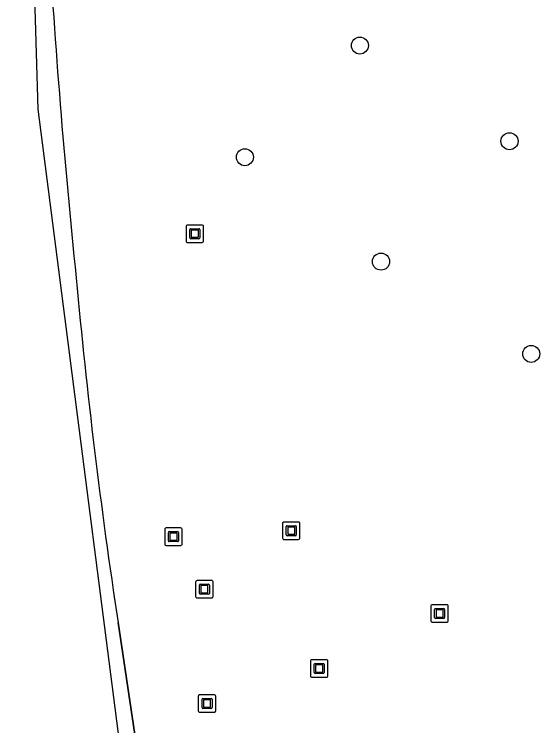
# Model space of a CAD drawing. Extents: x 161477 to 163040, y 383680 to 384871.
# Drawn here: x 161476.67 to 161506.85, y 384021.23 to 384062.14 of the extents above; entities that cross this region are included whole.
import ezdxf

# ---------------------------------------------------------------- set-up
doc = ezdxf.new("R2010")
doc.units = 0
for name, color, linetype in [('IMGEO_Berm_groen', 7, 'Continuous'), ('IMGEO_Boom', 7, 'Continuous'), ('IMGEO_Kunstobject', 7, 'Continuous'), ('IMGEO_Rijbaan_lokaal_gesloten', 7, 'Continuous')]:
    doc.layers.add(name, color=color, linetype=linetype)

msp = doc.modelspace()

# ---------------------------------------------------------------- linework, layer by layer
at = {"layer": 'IMGEO_Berm_groen'}
msp.add_lwpolyline([(161482.627, 384027.164), (161484.874, 384012.109), (161485.579, 384007.877), (161486.068, 384004.931), (161486.08, 384004.864), (161486.835, 384000.698)], dxfattribs=at)
for centre, radius, start, end in [((161909.517, 384091.47), 431.594, 183.25812, 185.91597), ((161816.472, 384077.726), 337.652, 185.22351, 188.61224)]:
    msp.add_arc(centre, radius, start, end, dxfattribs=at)
at = {"layer": 'IMGEO_Boom'}
for centre in [(161496.517, 384060.339), (161505.112, 384054.835), (161489.914, 384053.917), (161497.732, 384047.914), (161506.361, 384042.606)]:
    msp.add_circle(centre, 0.489, dxfattribs=at)
at = {"layer": 'IMGEO_Kunstobject'}
for p, q in [((161487.453, 384050.019), (161486.612, 384050.019)), ((161487.453, 384050.019), (161486.612, 384050.019)), ((161486.537, 384049.935), (161486.537, 384049.094)), ((161486.537, 384049.935), (161486.537, 384049.094)), ((161486.751, 384049.283), (161486.751, 384049.757)), ((161486.801, 384049.807), (161487.275, 384049.807)), ((161486.831, 384049.707), (161486.831, 384049.333)), ((161487.225, 384049.727), (161486.851, 384049.727)), ((161487.245, 384049.333), (161487.245, 384049.707)), ((161487.325, 384049.757), (161487.325, 384049.283)), ((161487.537, 384049.103), (161487.537, 384049.944)), ((161487.537, 384049.103), (161487.537, 384049.944)), ((161487.275, 384049.233), (161486.801, 384049.233)), ((161486.851, 384049.313), (161487.225, 384049.313)), ((161486.621, 384049.019), (161487.462, 384049.019)), ((161486.621, 384049.019), (161487.462, 384049.019)), ((161492.077, 384032.856), (161492.077, 384032.015)), ((161492.077, 384032.856), (161492.077, 384032.015)), ((161492.993, 384032.94), (161492.152, 384032.94)), ((161492.993, 384032.94), (161492.152, 384032.94)), ((161493.077, 384032.024), (161493.077, 384032.865)), ((161493.077, 384032.024), (161493.077, 384032.865)), ((161485.307, 384032.516), (161485.307, 384031.675)), ((161485.307, 384032.516), (161485.307, 384031.675)), ((161486.223, 384032.6), (161485.382, 384032.6)), ((161486.223, 384032.6), (161485.382, 384032.6)), ((161485.571, 384032.388), (161486.045, 384032.388)), ((161486.307, 384031.684), (161486.307, 384032.525)), ((161486.307, 384031.684), (161486.307, 384032.525)), ((161492.291, 384032.204), (161492.291, 384032.678)), ((161492.341, 384032.728), (161492.815, 384032.728)), ((161492.371, 384032.628), (161492.371, 384032.254)), ((161492.765, 384032.648), (161492.391, 384032.648)), ((161492.785, 384032.254), (161492.785, 384032.628)), ((161492.865, 384032.678), (161492.865, 384032.204)), ((161485.521, 384031.864), (161485.521, 384032.338)), ((161485.601, 384032.288), (161485.601, 384031.914)), ((161485.995, 384032.308), (161485.621, 384032.308)), ((161486.015, 384031.914), (161486.015, 384032.288)), ((161486.095, 384032.338), (161486.095, 384031.864)), ((161492.815, 384032.154), (161492.341, 384032.154)), ((161492.391, 384032.234), (161492.765, 384032.234)), ((161485.391, 384031.6), (161486.232, 384031.6)), ((161485.391, 384031.6), (161486.232, 384031.6)), ((161486.045, 384031.814), (161485.571, 384031.814)), ((161485.621, 384031.894), (161485.995, 384031.894)), ((161492.161, 384031.94), (161493.002, 384031.94)), ((161492.161, 384031.94), (161493.002, 384031.94)), ((161488, 384029.576), (161487.159, 384029.576)), ((161488, 384029.576), (161487.159, 384029.576)), ((161487.084, 384029.492), (161487.084, 384028.651)), ((161487.084, 384029.492), (161487.084, 384028.651)), ((161487.298, 384028.84), (161487.298, 384029.314)), ((161487.348, 384029.364), (161487.822, 384029.364)), ((161487.378, 384029.264), (161487.378, 384028.89)), ((161487.772, 384029.284), (161487.398, 384029.284)), ((161487.792, 384028.89), (161487.792, 384029.264)), ((161487.872, 384029.314), (161487.872, 384028.84)), ((161488.084, 384028.66), (161488.084, 384029.501)), ((161488.084, 384028.66), (161488.084, 384029.501)), ((161487.822, 384028.79), (161487.348, 384028.79)), ((161487.398, 384028.87), (161487.772, 384028.87)), ((161487.168, 384028.576), (161488.009, 384028.576)), ((161487.168, 384028.576), (161488.009, 384028.576)), ((161500.599, 384028.095), (161500.599, 384027.254)), ((161500.599, 384028.095), (161500.599, 384027.254)), ((161501.515, 384028.179), (161500.674, 384028.179)), ((161501.515, 384028.179), (161500.674, 384028.179)), ((161500.813, 384027.443), (161500.813, 384027.917)), ((161500.863, 384027.967), (161501.337, 384027.967)), ((161501.287, 384027.887), (161500.913, 384027.887)), ((161501.387, 384027.917), (161501.387, 384027.443)), ((161501.599, 384027.263), (161501.599, 384028.104)), ((161501.599, 384027.263), (161501.599, 384028.104)), ((161500.893, 384027.867), (161500.893, 384027.493)), ((161500.913, 384027.473), (161501.287, 384027.473)), ((161501.307, 384027.493), (161501.307, 384027.867)), ((161500.683, 384027.179), (161501.524, 384027.179)), ((161500.683, 384027.179), (161501.524, 384027.179)), ((161501.337, 384027.393), (161500.863, 384027.393)), ((161494.595, 384025.022), (161493.754, 384025.022)), ((161494.595, 384025.022), (161493.754, 384025.022)), ((161493.679, 384024.938), (161493.679, 384024.097)), ((161493.679, 384024.938), (161493.679, 384024.097)), ((161493.893, 384024.286), (161493.893, 384024.76)), ((161493.943, 384024.81), (161494.417, 384024.81)), ((161493.973, 384024.71), (161493.973, 384024.336)), ((161494.367, 384024.73), (161493.993, 384024.73)), ((161494.387, 384024.336), (161494.387, 384024.71)), ((161494.467, 384024.76), (161494.467, 384024.286)), ((161494.679, 384024.106), (161494.679, 384024.947)), ((161494.679, 384024.106), (161494.679, 384024.947)), ((161494.417, 384024.236), (161493.943, 384024.236)), ((161493.993, 384024.316), (161494.367, 384024.316)), ((161493.763, 384024.022), (161494.604, 384024.022)), ((161493.763, 384024.022), (161494.604, 384024.022)), ((161488.153, 384023.009), (161487.312, 384023.009)), ((161488.153, 384023.009), (161487.312, 384023.009)), ((161487.237, 384022.925), (161487.237, 384022.084)), ((161487.237, 384022.925), (161487.237, 384022.084)), ((161487.451, 384022.273), (161487.451, 384022.747)), ((161487.501, 384022.797), (161487.975, 384022.797)), ((161487.531, 384022.697), (161487.531, 384022.323)), ((161487.925, 384022.717), (161487.551, 384022.717)), ((161487.945, 384022.323), (161487.945, 384022.697)), ((161488.025, 384022.747), (161488.025, 384022.273)), ((161488.237, 384022.093), (161488.237, 384022.934)), ((161488.237, 384022.093), (161488.237, 384022.934)), ((161487.975, 384022.223), (161487.501, 384022.223)), ((161487.551, 384022.303), (161487.925, 384022.303)), ((161487.321, 384022.009), (161488.162, 384022.009)), ((161487.321, 384022.009), (161488.162, 384022.009))]:
    msp.add_line(p, q, dxfattribs=at)
for centre, radius, start, end in [((161486.615, 384049.941), 0.0779, 92.4484, 184.2845), ((161486.615, 384049.941), 0.0779, 92.4484, 184.2845), ((161487.459, 384049.941), 0.0779, 2.4484, 94.2845), ((161487.459, 384049.941), 0.0779, 2.4484, 94.2845), ((161486.801, 384049.757), 0.05, 90, 180), ((161486.851, 384049.707), 0.02, 90, 180), ((161487.225, 384049.707), 0.02, 360, 90), ((161487.275, 384049.757), 0.05, 360, 90), ((161486.801, 384049.283), 0.05, 180, 270), ((161486.851, 384049.333), 0.02, 180, 270), ((161487.225, 384049.333), 0.02, 270, 0), ((161487.275, 384049.283), 0.05, 270, 0), ((161486.615, 384049.097), 0.0779, 182.4484, 274.2845), ((161486.615, 384049.097), 0.0779, 182.4484, 274.2845), ((161487.459, 384049.097), 0.0779, 272.4484, 4.2845), ((161487.459, 384049.097), 0.0779, 272.4484, 4.2845), ((161492.155, 384032.862), 0.0779, 92.4484, 184.2845), ((161492.155, 384032.862), 0.0779, 92.4484, 184.2845), ((161492.999, 384032.862), 0.0779, 2.4484, 94.2845), ((161492.999, 384032.862), 0.0779, 2.4484, 94.2845), ((161485.385, 384032.522), 0.0779, 92.4484, 184.2845), ((161485.385, 384032.522), 0.0779, 92.4484, 184.2845), ((161485.571, 384032.338), 0.05, 90, 180), ((161486.045, 384032.338), 0.05, 360, 90), ((161486.229, 384032.522), 0.0779, 2.4484, 94.2845), ((161486.229, 384032.522), 0.0779, 2.4484, 94.2845), ((161492.341, 384032.678), 0.05, 90, 180), ((161492.391, 384032.628), 0.02, 90, 180), ((161492.765, 384032.628), 0.02, 360, 90), ((161492.815, 384032.678), 0.05, 360, 90), ((161485.621, 384032.288), 0.02, 90, 180), ((161485.995, 384032.288), 0.02, 360, 90), ((161492.155, 384032.018), 0.0779, 182.4484, 274.2845), ((161492.155, 384032.018), 0.0779, 182.4484, 274.2845), ((161492.341, 384032.204), 0.05, 180, 270), ((161492.391, 384032.254), 0.02, 180, 270), ((161492.765, 384032.254), 0.02, 270, 0), ((161492.815, 384032.204), 0.05, 270, 0), ((161492.999, 384032.018), 0.0779, 272.4484, 4.2845), ((161492.999, 384032.018), 0.0779, 272.4484, 4.2845), ((161485.385, 384031.678), 0.0779, 182.4484, 274.2845), ((161485.385, 384031.678), 0.0779, 182.4484, 274.2845), ((161485.571, 384031.864), 0.05, 180, 270), ((161485.621, 384031.914), 0.02, 180, 270), ((161485.995, 384031.914), 0.02, 270, 0), ((161486.045, 384031.864), 0.05, 270, 0), ((161486.229, 384031.678), 0.0779, 272.4484, 4.2845), ((161486.229, 384031.678), 0.0779, 272.4484, 4.2845), ((161487.162, 384029.498), 0.0779, 92.4484, 184.2845), ((161487.162, 384029.498), 0.0779, 92.4484, 184.2845), ((161488.006, 384029.498), 0.0779, 2.4484, 94.2845), ((161488.006, 384029.498), 0.0779, 2.4484, 94.2845), ((161487.348, 384029.314), 0.05, 90, 180), ((161487.398, 384029.264), 0.02, 90, 180), ((161487.772, 384029.264), 0.02, 360, 90), ((161487.822, 384029.314), 0.05, 360, 90), ((161487.348, 384028.84), 0.05, 180, 270), ((161487.398, 384028.89), 0.02, 180, 270), ((161487.772, 384028.89), 0.02, 270, 0), ((161487.822, 384028.84), 0.05, 270, 0), ((161487.162, 384028.654), 0.0779, 182.4484, 274.2845), ((161487.162, 384028.654), 0.0779, 182.4484, 274.2845), ((161488.006, 384028.654), 0.0779, 272.4484, 4.2845), ((161488.006, 384028.654), 0.0779, 272.4484, 4.2845), ((161500.677, 384028.101), 0.0779, 92.4484, 184.2845), ((161500.677, 384028.101), 0.0779, 92.4484, 184.2845), ((161500.863, 384027.917), 0.05, 90, 180), ((161500.913, 384027.867), 0.02, 90, 180), ((161501.287, 384027.867), 0.02, 360, 90), ((161501.337, 384027.917), 0.05, 360, 90), ((161501.521, 384028.101), 0.0779, 2.4484, 94.2845), ((161501.521, 384028.101), 0.0779, 2.4484, 94.2845), ((161500.913, 384027.493), 0.02, 180, 270), ((161501.287, 384027.493), 0.02, 270, 0), ((161500.677, 384027.257), 0.0779, 182.4484, 274.2845), ((161500.677, 384027.257), 0.0779, 182.4484, 274.2845), ((161500.863, 384027.443), 0.05, 180, 270), ((161501.337, 384027.443), 0.05, 270, 0), ((161501.521, 384027.257), 0.0779, 272.4484, 4.2845), ((161501.521, 384027.257), 0.0779, 272.4484, 4.2845), ((161493.757, 384024.944), 0.0779, 92.4484, 184.2845), ((161493.757, 384024.944), 0.0779, 92.4484, 184.2845), ((161494.601, 384024.944), 0.0779, 2.4484, 94.2845), ((161494.601, 384024.944), 0.0779, 2.4484, 94.2845), ((161493.943, 384024.76), 0.05, 90, 180), ((161493.993, 384024.71), 0.02, 90, 180), ((161494.367, 384024.71), 0.02, 360, 90), ((161494.417, 384024.76), 0.05, 360, 90), ((161493.943, 384024.286), 0.05, 180, 270), ((161493.993, 384024.336), 0.02, 180, 270), ((161494.367, 384024.336), 0.02, 270, 0), ((161494.417, 384024.286), 0.05, 270, 0), ((161493.757, 384024.1), 0.0779, 182.4484, 274.2845), ((161493.757, 384024.1), 0.0779, 182.4484, 274.2845), ((161494.601, 384024.1), 0.0779, 272.4484, 4.2845), ((161494.601, 384024.1), 0.0779, 272.4484, 4.2845), ((161487.315, 384022.931), 0.0779, 92.4484, 184.2845), ((161487.315, 384022.931), 0.0779, 92.4484, 184.2845), ((161488.159, 384022.931), 0.0779, 2.4484, 94.2845), ((161488.159, 384022.931), 0.0779, 2.4484, 94.2845), ((161487.501, 384022.747), 0.05, 90, 180), ((161487.551, 384022.697), 0.02, 90, 180), ((161487.925, 384022.697), 0.02, 360, 90), ((161487.975, 384022.747), 0.05, 360, 90), ((161487.501, 384022.273), 0.05, 180, 270), ((161487.551, 384022.323), 0.02, 180, 270), ((161487.925, 384022.323), 0.02, 270, 0), ((161487.975, 384022.273), 0.05, 270, 0), ((161487.315, 384022.087), 0.0779, 182.4484, 274.2845), ((161487.315, 384022.087), 0.0779, 182.4484, 274.2845), ((161488.159, 384022.087), 0.0779, 272.4484, 4.2845), ((161488.159, 384022.087), 0.0779, 272.4484, 4.2845)]:
    msp.add_arc(centre, radius, start, end, dxfattribs=at)
at = {"layer": 'IMGEO_Rijbaan_lokaal_gesloten'}
for points in [[(161478.621, 384066.941), (161477.958, 384081.944), (161477.834, 384090.917), (161477.793, 384098.931), (161477.919, 384106.004), (161477.921, 384106.122), (161476.74, 384106.075), (161476.666, 384102.443), (161478.016, 384056.677), (161484.326, 384007.657)], [(161484.326, 384007.657), (161485.579, 384007.877), (161484.874, 384012.109), (161482.627, 384027.164)]]:
    msp.add_lwpolyline(points, dxfattribs=at)
for centre, radius, start, end in [((161909.517, 384091.47), 431.594, 183.25812, 185.91597), ((161816.472, 384077.726), 337.652, 185.22351, 188.61224)]:
    msp.add_arc(centre, radius, start, end, dxfattribs=at)

doc.saveas('drawing.dxf')
